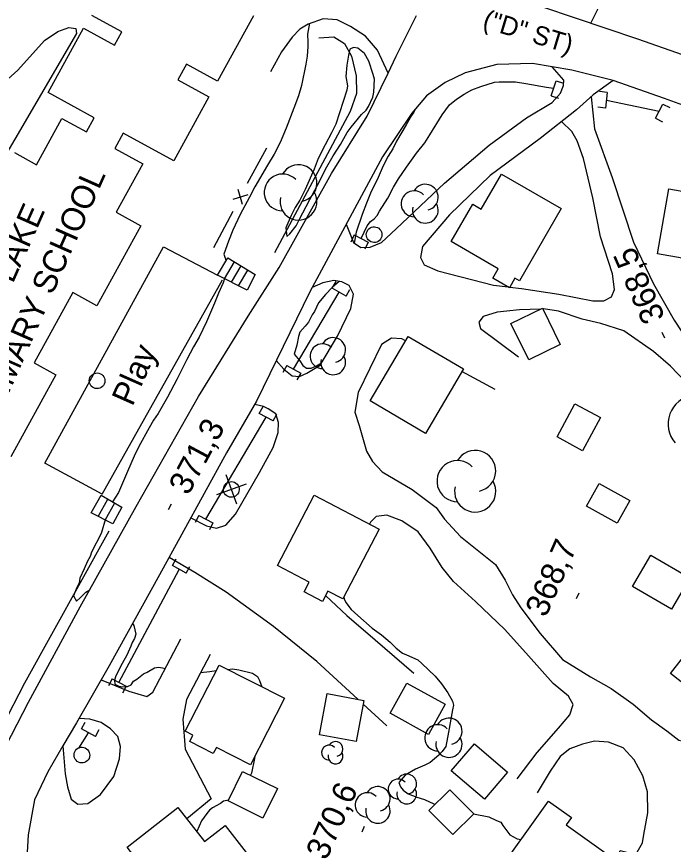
# Model space of a CAD drawing. Extents: x 287698 to 290158, y 5234163 to 5237182.
# Drawn here: x 289034.2 to 289117.9, y 5234946.9 to 5235052.5 of the extents above; entities that cross this region are included whole.
import ezdxf

# ---------------------------------------------------------------- set-up
doc = ezdxf.new("R2010")
doc.units = 0
for name, color, linetype in [('Niveau 1', 7, 'Continuous'), ('Niveau 19', 7, 'Continuous'), ('Niveau 2', 7, 'Continuous'), ('Niveau 21', 7, 'Continuous'), ('Niveau 22', 7, 'Continuous'), ('Niveau 26', 7, 'Continuous'), ('Niveau 3', 7, 'Continuous'), ('Niveau 31', 7, 'Continuous'), ('Niveau 36', 7, 'Continuous'), ('Niveau 37', 7, 'Continuous'), ('Niveau 4', 7, 'Continuous'), ('Niveau 44', 7, 'Continuous'), ('Niveau 56', 7, 'Continuous')]:
    doc.layers.add(name, color=color, linetype=linetype)

msp = doc.modelspace()

# ---------------------------------------------------------------- linework, layer by layer
at = {"layer": 'Niveau 1'}
for points in [[(289074.85, 5235038.75), (289074.31, 5235037.65), (289073.49, 5235036.13), (289072.63, 5235034.37), (289072.09, 5235033.03), (289070.98, 5235030.4), (289070.27, 5235029.06), (289069.68, 5235028.11), (289069.18, 5235027.1), (289068.49, 5235025.54), (289068.62, 5235024.42), (289068.99, 5235024.78), (289069.8, 5235025.79), (289070.21, 5235026.53), (289071.55, 5235029.16), (289072.84, 5235031.53), (289073.57, 5235032.99), (289074.52, 5235034.71), (289075.45, 5235036.17), (289076.33, 5235037.7), (289076.83, 5235038.36), (289078.13, 5235039.98), (289078.72, 5235040.55), (289079.04, 5235041), (289079.59, 5235042.18), (289079.7, 5235042.81), (289079.8, 5235044.5), (289079.64, 5235045.08), (289079.06, 5235046.78), (289078.51, 5235047.78), (289077.69, 5235048.43), (289077.14, 5235048.52), (289076.67, 5235048.3), (289076.48, 5235047.56), (289076.25, 5235046.28), (289076.16, 5235044.84), (289076.36, 5235043.65), (289076.26, 5235043.07), (289074.85, 5235038.75)], [(289085, 5235040.67), (289084.82, 5235040.28), (289084.5, 5235039.85), (289083.85, 5235038.67), (289082.59, 5235036.58), (289082.13, 5235035.62), (289081.52, 5235034.67), (289080.92, 5235033.44), (289080.12, 5235031.67), (289079.37, 5235030.18), (289078.76, 5235028.68), (289078.24, 5235027.25), (289077.46, 5235024.99), (289077.21, 5235023.59)], [(289075.3, 5235018.7), (289074.42, 5235017.93), (289073.55, 5235017.01), (289072.65, 5235015.95), (289072.16, 5235014.86), (289071.84, 5235014.43), (289071.39, 5235013.51), (289070.98, 5235013.01), (289070.29, 5235012.24), (289070.11, 5235011.67), (289069.9, 5235010.57), (289069.56, 5235009.4)], [(289069.56, 5235009.4), (289070.29, 5235008.56), (289070.65, 5235007.98), (289071.12, 5235007.64), (289071.73, 5235007.65), (289072.42, 5235007.93), (289073.05, 5235008.31)], [(289075.89, 5234978.46), (289075.94, 5234978.2), (289076.14, 5234977.74), (289076.82, 5234976.88), (289077.68, 5234976.09), (289079.52, 5234974.46), (289080.69, 5234973.61), (289081.81, 5234972.68), (289082.54, 5234971.94), (289083.37, 5234971.29), (289083.88, 5234971.08), (289085.34, 5234970.42), (289085.83, 5234969.97), (289087.53, 5234968.36), (289088.32, 5234967.4), (289089.15, 5234966.24), (289089.76, 5234965.19), (289089.85, 5234964.67), (289089.75, 5234964.06), (289089.25, 5234961.22), (289088.87, 5234959.4), (289088.44, 5234958.76), (289087.98, 5234958.3), (289086.89, 5234957.37), (289086.22, 5234957.02), (289085.01, 5234956.51), (289083.72, 5234955.75), (289082.92, 5234954.79), (289083.11, 5234954.26), (289083.45, 5234953.8), (289084.11, 5234953.37), (289085.18, 5234952.92), (289086.16, 5234952.64), (289087.36, 5234952.09), (289087.52, 5234952.04)], [(289092.43, 5234950.81), (289094.39, 5234950.41), (289095.33, 5234949.95), (289095.9, 5234949.76), (289096.16, 5234949.32)], [(289096.16, 5234949.32), (289097.05, 5234948.14), (289097.97, 5234947.61), (289098.48, 5234947.52)]]:
    msp.add_lwpolyline(points, dxfattribs=at)
at = {"layer": 'Niveau 19'}
for points in [[(289107.38, 5235051.63), (289108.27, 5235053.4), (289108.45, 5235054.89), (289107.9, 5235056.02), (289106.2, 5235056.75), (289104.7, 5235058.03), (289103.63, 5235058.99), (289103.37, 5235060.29), (289103, 5235062.33), (289101.47, 5235064.73), (289098.91, 5235067.7), (289098.63, 5235069.7), (289098.75, 5235071.55), (289099.49, 5235073.53), (289100.93, 5235075.39), (289103.07, 5235076.78), (289105.09, 5235077.33), (289107.53, 5235077.45), (289109.34, 5235076.97), (289112.58, 5235076.16)], [(289081.52, 5235045.27), (289080.17, 5235048.18), (289078.64, 5235049.97), (289076.72, 5235051.2), (289075.03, 5235052.07), (289073.26, 5235052.2), (289071.33, 5235051.5), (289070.29, 5235050.87), (289069.31, 5235049.85), (289067.93, 5235047.98), (289066.55, 5235045.44)], [(289004.79, 5235000.62), (289005.74, 5235005.7), (289006.89, 5235010.71), (289008.44, 5235015.84), (289009.63, 5235018.86), (289011.17, 5235021.61), (289013.24, 5235024.72), (289016.85, 5235028.86), (289021.61, 5235033.87), (289028.5, 5235040.45), (289034.33, 5235045.64), (289037.74, 5235049.4), (289039.43, 5235050.57), (289040.82, 5235051.09), (289041.74, 5235050.93), (289041.82, 5235050.31), (289033.96, 5235036.83), (289026.11, 5235023.43), (289016.69, 5235006.42), (289017.68, 5235005.9)], [(289076.18, 5235025.98), (289077.11, 5235023.65), (289078.04, 5235023.04), (289079.26, 5235023.05), (289080.71, 5235023.67), (289082.56, 5235025.41), (289088.74, 5235031.21), (289094.43, 5235036.05), (289099.19, 5235039.54), (289102.43, 5235041.49), (289103.5, 5235042.72), (289103.87, 5235043.67), (289103.91, 5235044.35), (289102.43, 5235046.07)], [(289110.22, 5235044.32), (289107.69, 5235042.49), (289105.54, 5235040.59), (289100.91, 5235036.9), (289094.54, 5235032.21), (289089.37, 5235027.18), (289085.92, 5235023.13), (289085.67, 5235021.76), (289086.13, 5235020.8), (289087.87, 5235020.03), (289094.98, 5235018.23), (289096.82, 5235018)], [(289107.4, 5235042.23), (289107.82, 5235038.16), (289110.11, 5235031.93), (289112.83, 5235023.71), (289115.38, 5235018.37), (289117.98, 5235013.77), (289120.93, 5235009.31), (289123.91, 5235005.25), (289125.82, 5235001.34), (289128, 5234995.73), (289130.25, 5234990.54), (289132.3, 5234984.9), (289134.28, 5234979.98)], [(289098.52, 5235017.79), (289103.28, 5235017.05), (289107.61, 5235016.22), (289109.03, 5235016.24), (289109.99, 5235016.74), (289110.4, 5235017.66), (289110.14, 5235019.68), (289108.59, 5235024.36), (289107.61, 5235029.36), (289106.42, 5235034.37), (289105.62, 5235036.64), (289104.93, 5235037.8), (289103.64, 5235039.08)], [(289067.28, 5235008.59), (289068.23, 5235007.49), (289069.31, 5235006.67), (289070.22, 5235006.55), (289071.19, 5235007.01), (289072.87, 5235008.01), (289075.09, 5235011.72), (289076.79, 5235015.24), (289077.11, 5235017.07), (289076.56, 5235018.19), (289075.62, 5235018.64), (289074.6, 5235018.82), (289073.22, 5235018.53), (289071.85, 5235017.93)], [(289097.06, 5235017.97), (289098.52, 5235017.79)], [(289098.3, 5235015.06), (289095.45, 5235014.77), (289093.66, 5235014.21), (289093.11, 5235013.52), (289093.32, 5235012.71), (289098.14, 5235009.1)], [(289100.99, 5235015.17), (289098.3, 5235015.06)], [(289132.9, 5234978.98), (289129.17, 5234987.3), (289126.46, 5234993.1), (289123.2, 5234999.64), (289120.27, 5235004.98), (289117.53, 5235007.87), (289115.36, 5235009.74), (289111.56, 5235012.38), (289108.66, 5235013.32), (289106.28, 5235013.9), (289103.25, 5235014.92), (289101.35, 5235015.19), (289101.25, 5235015.19)], [(289083.75, 5235011.12), (289083.29, 5235011.37), (289081.97, 5235011.48), (289080.67, 5235010.66), (289077.7, 5235004.52), (289077.3, 5235002.03), (289077.85, 5235000.33), (289078.76, 5234997.04), (289079.56, 5234995.74), (289080.79, 5234994.43), (289084.6, 5234992.15), (289087.64, 5234989.85), (289088.7, 5234988.38), (289090.75, 5234986.17), (289095.23, 5234982.58), (289096.45, 5234980.58), (289097.38, 5234978.71), (289098.47, 5234977.08), (289100.93, 5234973.78), (289103.76, 5234970.48), (289107.31, 5234968.27), (289109.98, 5234966.8), (289112.77, 5234964.77), (289115.12, 5234962.81), (289117.04, 5234961.37)], [(289095.19, 5235004.91), (289090.94, 5235007.22)], [(289056.39, 5234988.53), (289058.39, 5234987.51), (289059.64, 5234987.23), (289060.85, 5234987.61), (289062.09, 5234989.01), (289065.12, 5234994.35), (289066.88, 5234997.53), (289067.5, 5234999.43), (289067.58, 5235000.7), (289067.21, 5235001.82), (289066.23, 5235002.46), (289065.63, 5235002.75), (289064.53, 5235003.02)], [(289097.97, 5234955.25), (289100.54, 5234958.64), (289103.25, 5234961.71), (289104.71, 5234963.42), (289105.13, 5234964.75), (289104.54, 5234965.81), (289102.56, 5234967.44), (289099.42, 5234970.94), (289096.4, 5234974.31), (289092.68, 5234977.89), (289089.88, 5234980.42), (289088.41, 5234982.22), (289086.9, 5234984.7), (289085.37, 5234986.78), (289083.29, 5234988.18), (289081.38, 5234988.88), (289080.01, 5234988.7), (289079.3, 5234988.01), (289079.17, 5234987.75)], [(289077.69, 5234965.41), (289072.46, 5234970.21), (289066.94, 5234974.69), (289060.88, 5234979.07), (289056.88, 5234981.59), (289053.63, 5234983.49)], [(289073.56, 5234978.65), (289076.28, 5234976.11), (289079.89, 5234972.98), (289084.79, 5234968.74)], [(289117.04, 5234961.37), (289118.58, 5234960.21), (289120.52, 5234959.76), (289122.69, 5234959.99), (289124.32, 5234960.7), (289125.85, 5234961.81), (289127.78, 5234963.85), (289129.68, 5234966.56), (289131.44, 5234968.99), (289132.67, 5234969.93), (289132.86, 5234971.03), (289132.08, 5234972.04), (289129.05, 5234974.14)], [(289044.97, 5234967.9), (289048.47, 5234966.43), (289050.77, 5234965.78), (289051.53, 5234966.31), (289055.11, 5234973.1)], [(289058.86, 5234971.12), (289055.82, 5234965.4), (289055.38, 5234962.88), (289055.66, 5234959.07), (289058.99, 5234952.71), (289055.87, 5234950.18)], [(289081.36, 5234962.04), (289078.36, 5234964.79)], [(289040.09, 5234959.46), (289040.36, 5234955.92), (289040.67, 5234954.24), (289041.15, 5234952.67), (289041.99, 5234952.02), (289043.24, 5234952.12), (289044.88, 5234953.25), (289046.57, 5234955.57), (289047.31, 5234957.8), (289047.41, 5234959.41), (289047.07, 5234960.66), (289046.16, 5234961.64), (289044.96, 5234962.44), (289043.52, 5234962.87), (289042.15, 5234962.95)], [(289110.67, 5234939.96), (289110.81, 5234940.05), (289111.84, 5234941.45), (289111.57, 5234943.12), (289110.3, 5234943.51), (289111.09, 5234946.13), (289113.11, 5234945.62), (289113.94, 5234947.11), (289114.12, 5234948.16), (289114.62, 5234950.95), (289114.6, 5234953.6), (289114.02, 5234955.65), (289112.88, 5234957.68), (289111.51, 5234959.24), (289109.62, 5234959.96), (289107.86, 5234960.07), (289106.32, 5234959.67), (289104.68, 5234959.1), (289103.47, 5234958.12), (289102.19, 5234956.23), (289100.51, 5234953.5)]]:
    msp.add_lwpolyline(points, dxfattribs=at)
at = {"layer": 'Niveau 2'}
for points in [[(289071.51, 5235051.61), (289071.27, 5235050.24), (289071.3, 5235049.22), (289071.32, 5235048.67), (289071.22, 5235047.41), (289071.04, 5235046.38), (289070.5, 5235043.69), (289070.12, 5235042.34), (289069.53, 5235040.8), (289068.52, 5235038.22), (289067.76, 5235036.42), (289066.99, 5235034.93), (289066.17, 5235033.53), (289064.53, 5235030.76), (289063.85, 5235029.43), (289062.69, 5235027.24), (289061.75, 5235025.24), (289061.17, 5235023.83), (289060.6, 5235022.17), (289060.75, 5235021.65), (289060.86, 5235021.31)], [(289060.66, 5235019.05), (289060.52, 5235018.53), (289059.92, 5235017.21), (289059.41, 5235015.92), (289058.39, 5235013.56), (289057.45, 5235011.59), (289056.72, 5235010.34), (289055.87, 5235008.72), (289054.61, 5235006.2), (289053.42, 5235003.94), (289052.24, 5235001.87), (289051.62, 5235001), (289051.06, 5235000.01), (289049.75, 5234997.66), (289049.17, 5234996.4), (289048.32, 5234994.46), (289047.16, 5234991.8), (289046.42, 5234990.59)], [(289045.45, 5234988.29), (289045, 5234986.68), (289044.96, 5234986.57)], [(289044.96, 5234986.57), (289043.72, 5234984.18), (289043.54, 5234983.6), (289043.22, 5234983.03), (289042.78, 5234982.05), (289042.24, 5234980.85), (289042.14, 5234980.28), (289041.87, 5234979.67), (289041.42, 5234978.6), (289041.83, 5234977.94), (289042.27, 5234978.35), (289043.02, 5234979.05), (289043.51, 5234979.38)], [(289048.97, 5234975.07), (289049.12, 5234974.84), (289049.37, 5234973.7), (289049.22, 5234973.18), (289048.9, 5234972.65), (289048.73, 5234972.17), (289048.21, 5234971.02), (289047.63, 5234969.97), (289046.83, 5234968.42), (289046.67, 5234967.86), (289046.72, 5234967.32), (289047.19, 5234967.1), (289047.72, 5234967.01), (289048.31, 5234967.02), (289048.78, 5234967.27), (289049.1, 5234967.7), (289049.52, 5234967.99), (289050.35, 5234968.65), (289050.83, 5234968.85), (289051.76, 5234969.4), (289052.28, 5234969.49), (289052.79, 5234969.4), (289053.13, 5234969.34)], [(289061.08, 5234969.22), (289061.71, 5234969.29), (289062.52, 5234969.15), (289064.26, 5234968.76), (289064.87, 5234968.31), (289065.16, 5234967.79), (289065.44, 5234967)], [(289057.63, 5234968.81), (289058.79, 5234968.97), (289059.61, 5234969.06)], [(289064.54, 5234958.16), (289064.49, 5234957.86), (289064.1, 5234956.01), (289063.98, 5234955.73)], [(289061.18, 5234952.55), (289060.57, 5234952.43), (289060.18, 5234952.1), (289059.17, 5234951.56), (289058.77, 5234951.25), (289058.44, 5234950.86), (289057.74, 5234949.89), (289057.15, 5234948.55)]]:
    msp.add_lwpolyline(points, dxfattribs=at)
at = {"layer": 'Niveau 21'}
for points in [[(289095.73, 5235058.12), (289098.26, 5235055.3), (289101.19, 5235053.71), (289113.34, 5235049.62), (289119.86, 5235047.35)], [(289032.82, 5234959.43), (289035.7, 5234965.06), (289042.29, 5234977.2), (289049.44, 5234989.99), (289057.38, 5235004.02), (289063.71, 5235014.26), (289067.65, 5235020.49), (289074.33, 5235032.47), (289078.87, 5235039.75), (289081.52, 5235045.27), (289082.56, 5235047.43), (289085.13, 5235052.6)], [(289129.36, 5235037.45), (289116.76, 5235042.03), (289110.22, 5235044.32), (289104.97, 5235045.65), (289102.43, 5235046.07), (289099.92, 5235046.48), (289095.38, 5235046.35), (289091.34, 5235045.31), (289088.79, 5235044.06), (289086.44, 5235042.36), (289084.56, 5235040.15), (289080.8, 5235034.58), (289071.55, 5235017.38), (289064.77, 5235003.43), (289060.95, 5234996.85)], [(289060.95, 5234996.85), (289052.41, 5234981.26), (289045.98, 5234969.68), (289041.83, 5234962.39), (289040.09, 5234959.46), (289038.14, 5234956.18), (289036.45, 5234952.58), (289035.66, 5234948.13), (289035.47, 5234945.17)]]:
    msp.add_lwpolyline(points, dxfattribs=at)
at = {"layer": 'Niveau 22'}
for points in [[(289063.58, 5235017.56), (289059.79, 5235019.49), (289061.1, 5235021.71), (289064.58, 5235019.58), (289063.58, 5235017.56)], [(289060.68, 5235019.04), (289061.95, 5235021.19)], [(289061.58, 5235018.58), (289062.81, 5235020.67)], [(289062.46, 5235018.13), (289063.66, 5235020.15)], [(289046.43, 5234987.79), (289043.69, 5234989.18), (289044.96, 5234991.46), (289047.59, 5234989.9), (289046.43, 5234987.79)], [(289044.58, 5234988.73), (289045.82, 5234990.95)], [(289045.48, 5234988.27), (289046.68, 5234990.44)]]:
    msp.add_lwpolyline(points, dxfattribs=at)
at = {"layer": 'Niveau 26'}
for p, q in [((289102.32, 5235042.37), (289102.95, 5235044.29)), ((289102.95, 5235044.29), (289103.9, 5235043.98)), ((289102.32, 5235042.37), (289103.27, 5235042.06)), ((289109.46, 5235042.8), (289108.46, 5235042.91)), ((289109.46, 5235042.8), (289109.24, 5235040.8)), ((289115.62, 5235039.51), (289116.53, 5235041.31)), ((289116.53, 5235041.31), (289117.42, 5235040.87)), ((289109.24, 5235040.8), (289108.25, 5235040.9)), ((289115.62, 5235039.51), (289116.52, 5235039.06)), ((289077.21, 5235024.62), (289076.76, 5235023.72)), ((289077.21, 5235024.62), (289079.01, 5235023.71)), ((289079.01, 5235023.71), (289078.57, 5235022.82)), ((289074.41, 5235017.82), (289074.91, 5235018.68)), ((289076.17, 5235016.81), (289074.41, 5235017.82)), ((289076.17, 5235016.81), (289076.66, 5235017.68)), ((289068.61, 5235007.97), (289068.13, 5235007.09)), ((289068.61, 5235007.97), (289070.39, 5235007)), ((289070.39, 5235007), (289069.91, 5235006.13)), ((289065.11, 5235001.87), (289065.59, 5235002.75)), ((289066.87, 5235000.9), (289065.11, 5235001.87)), ((289066.87, 5235000.9), (289067.36, 5235001.77)), ((289057.41, 5234988.84), (289056.95, 5234987.95)), ((289057.41, 5234988.84), (289059.21, 5234987.91)), ((289059.21, 5234987.91), (289058.75, 5234987.02)), ((289054.03, 5234982.47), (289054.52, 5234983.34)), ((289055.79, 5234981.48), (289054.03, 5234982.47)), ((289055.79, 5234981.48), (289056.28, 5234982.35)), ((289046.34, 5234968.01), (289045.88, 5234967.12)), ((289046.34, 5234968.01), (289048.14, 5234967.08)), ((289048.14, 5234967.08), (289047.68, 5234966.19)), ((289042.44, 5234961.63), (289042.91, 5234962.51)), ((289044.22, 5234960.68), (289042.44, 5234961.63)), ((289044.22, 5234960.68), (289044.69, 5234961.56))]:
    msp.add_line(p, q, dxfattribs=at)
at = {"layer": 'Niveau 3'}
for p, q in [((289116.79, 5235011.44), (289116.48, 5235012.18)), ((289053.53, 5234989.62), (289053.91, 5234990.32)), ((289105.55, 5234978.25), (289105.87, 5234978.98)), ((289078.21, 5234948.49), (289078.53, 5234949.22))]:
    msp.add_line(p, q, dxfattribs=at)
at = {"layer": 'Niveau 31'}
for points in [[(289064.37, 5235052.55), (289059.79, 5235044.23), (289055.84, 5235046.4), (289054.73, 5235044.4), (289058.68, 5235042.23), (289054.2, 5235034.08), (289047.78, 5235037.6), (289046.7, 5235035.65), (289050.26, 5235033.7), (289046.86, 5235027.53), (289050.02, 5235025.79), (289044.41, 5235015.6), (289041.33, 5235017.29), (289036.4, 5235008.32), (289039.2, 5235006.79), (289033.44, 5234996.32)], [(289033.92, 5235035.12), (289036.72, 5235033.58), (289039.95, 5235039.47), (289043.07, 5235037.76), (289044.05, 5235039.54), (289038.19, 5235042.77), (289042.7, 5235050.98), (289046.64, 5235048.82), (289047.58, 5235050.52), (289043.78, 5235052.6)]]:
    msp.add_lwpolyline(points, dxfattribs=at)
for points in [[(289103.59, 5235028), (289098.27, 5235018.78), (289097.7, 5235019.1), (289097.01, 5235017.89), (289094.89, 5235019.11), (289095.57, 5235020.29), (289089.56, 5235023.77), (289092.31, 5235028.54), (289093.41, 5235027.91), (289095.99, 5235032.38)], [(289126.74, 5235020.3), (289115.85, 5235022.22), (289117.3, 5235030.49), (289128.19, 5235028.57)], [(289099.47, 5235008.68), (289097.19, 5235013.31), (289101.2, 5235015.28), (289103.48, 5235010.65)], [(289079.26, 5235003.45), (289084.08, 5235011.68), (289091.13, 5235007.54), (289086.31, 5234999.31)], [(289103.06, 5234998.87), (289105.34, 5235003.09), (289108.59, 5235001.33), (289106.31, 5234997.11)], [(289110.71, 5234987.85), (289106.83, 5234990.02), (289108.45, 5234992.92), (289112.33, 5234990.75)], [(289080.4, 5234987.11), (289075.76, 5234978.22), (289073.85, 5234979.21), (289073.17, 5234977.9), (289070.84, 5234979.11), (289071.48, 5234980.33), (289067.43, 5234982.45), (289072.11, 5234991.43)], [(289117.65, 5234976.92), (289112.7, 5234979.81), (289115.03, 5234983.8), (289119.98, 5234980.91)], [(289117.54, 5234968.68), (289125.08, 5234978.37), (289129.6, 5234974.84), (289128.39, 5234973.29), (289130.53, 5234971.63), (289127.8, 5234968.12), (289128.57, 5234967.52), (289126.67, 5234965.08), (289125.82, 5234965.74), (289124.11, 5234963.55)], [(289068.31, 5234965.54), (289063.98, 5234957.06), (289059.64, 5234959.27), (289059.25, 5234958.5), (289056.24, 5234960.03), (289056.66, 5234960.85), (289055.68, 5234961.34), (289059.98, 5234969.78)], [(289086.68, 5234960.92), (289081.81, 5234963.62), (289083.94, 5234967.47), (289088.81, 5234964.77)], [(289078.45, 5234965.27), (289077.48, 5234960.01), (289072.8, 5234960.87), (289073.77, 5234966.13)], [(289093.82, 5234952.67), (289089.58, 5234956.28), (289092.53, 5234959.74), (289096.77, 5234956.13)], [(289065.57, 5234950.26), (289061.13, 5234952.46), (289062.99, 5234956.22), (289067.43, 5234954.02)], [(289089.77, 5234948.15), (289086.71, 5234951.23), (289089.38, 5234953.88), (289092.44, 5234950.8)], [(289095.05, 5234942.73), (289101.99, 5234952.43), (289104.89, 5234950.35), (289104.22, 5234949.41), (289109.28, 5234945.8), (289105.26, 5234940.19), (289104.16, 5234940.97), (289101.9, 5234937.82)], [(289048.26, 5234946.55), (289054.75, 5234951.62), (289058.14, 5234947.28), (289060.76, 5234949.31), (289063.73, 5234945.5), (289060.76, 5234943.18), (289061.05, 5234942.81), (289054.59, 5234937.77), (289052.43, 5234940.54), (289051.69, 5234939.96), (289049.06, 5234943.33), (289050.12, 5234944.16)]]:
    msp.add_lwpolyline(points, close=True, dxfattribs=at)
at = {"layer": 'Niveau 36'}
for p, q in [((289062.24, 5234990.29), (289060.87, 5234994.04)), ((289063.43, 5234992.85), (289059.68, 5234991.48))]:
    msp.add_line(p, q, dxfattribs=at)
for centre, major_axis in [((289079.75, 5235024.66), (0.908, -0.42)), ((289044.44, 5235006.02), (0.908, -0.42)), ((289061.55, 5234992.17), (-0.907, 0.42)), ((289042.5, 5234958.3), (0.908, -0.42))]:
    msp.add_ellipse(centre, major_axis=major_axis, ratio=0.999982, dxfattribs=at)
at = {"layer": 'Niveau 37'}
for p, q in [((289063.63, 5235031.21), (289066.09, 5235035.72)), ((289063.65, 5235029.74), (289061.74, 5235029.15)), ((289062.99, 5235028.49), (289062.4, 5235030.4)), ((289059.32, 5235023.02), (289061.77, 5235027.67))]:
    msp.add_line(p, q, dxfattribs=at)
msp.add_lwpolyline([(289045.08, 5234991.58), (289060.44, 5235018.89)], dxfattribs=at)
at = {"layer": 'Niveau 4'}
for points in [[(289072.71, 5235049.76), (289074.62, 5235049.87), (289075.99, 5235049.04), (289076.87, 5235047.44), (289077.44, 5235044.91), (289077.51, 5235042.64), (289076.68, 5235040.37), (289067.04, 5235022.33)], [(289078.1, 5235024.17), (289078.87, 5235025.8), (289079.29, 5235026.33), (289079.74, 5235026.68), (289080.12, 5235027.12), (289080.44, 5235027.67), (289081.48, 5235029.3), (289082.24, 5235030.73), (289082.87, 5235031.76), (289083.89, 5235033.28), (289085.15, 5235035.05), (289086.2, 5235036.37), (289086.83, 5235037.39), (289088.43, 5235039.95), (289089.35, 5235041.21), (289090.23, 5235041.95), (289091.21, 5235042.59), (289092.22, 5235043.12), (289093.35, 5235043.53), (289095.1, 5235044.1), (289095.69, 5235044.14), (289097.79, 5235044.15), (289099.09, 5235043.94), (289101.71, 5235043.48), (289102.63, 5235043.32)], [(289109.35, 5235041.81), (289116.07, 5235040.4)], [(289069.49, 5235007.49), (289075.3, 5235017.31)], [(289058.3, 5234988.38), (289066, 5235001.38)], [(289014.67, 5234969.4), (289019.41, 5234963.81), (289022.6, 5234960.49), (289024.91, 5234958.84), (289026.69, 5234958.22), (289027.66, 5234958.07), (289029.04, 5234958.38), (289030.66, 5234959.43), (289032.39, 5234961.99), (289035.23, 5234967.5), (289045.97, 5234986.91)], [(289047.23, 5234967.55), (289054.92, 5234981.97)], [(289042.13, 5234959.19), (289043.34, 5234961.15)]]:
    msp.add_lwpolyline(points, dxfattribs=at)
at = {"layer": 'Niveau 44'}
for centre, radius, start, end in [((289070.11, 5235031.22), 2.35, 282.2692, 149.7263), ((289068.09, 5235030.04), 2.35, 44.1154, 269.804), ((289086.27, 5235029.43), 1.65, 282.2692, 149.7263), ((289070.11, 5235028.87), 2.35, 166.9369, 29.6212), ((289084.85, 5235028.6), 1.65, 44.1154, 269.804), ((289086.27, 5235027.78), 1.65, 166.9369, 29.6212), ((289074.53, 5235009.95), 1.58, 282.2692, 149.7263), ((289073.17, 5235009.16), 1.58, 44.1154, 269.804), ((289074.53, 5235008.37), 1.58, 166.9369, 29.6212), ((289120.92, 5235000.52), 3.7, 98.9118, 220.7435), ((289092.63, 5234994.53), 2.62, 282.2692, 149.7263), ((289090.38, 5234993.22), 2.62, 44.1154, 269.804), ((289092.63, 5234991.91), 2.62, 166.9369, 29.6212), ((289089.29, 5234961.34), 1.67, 282.2692, 149.7263), ((289087.86, 5234960.5), 1.67, 44.1154, 269.804), ((289074.83, 5234959.08), 0.951, 282.2692, 149.7263), ((289089.29, 5234959.67), 1.67, 166.9369, 29.6212), ((289074.01, 5234958.61), 0.951, 44.1154, 269.804), ((289074.83, 5234958.13), 0.951, 166.9369, 29.6212), ((289083.9, 5234954.61), 1.26, 282.2692, 149.7263), ((289082.81, 5234953.97), 1.26, 44.1154, 269.804), ((289078.89, 5234951.94), 1.56, 44.1154, 269.804), ((289080.23, 5234952.72), 1.56, 282.2692, 149.7263), ((289083.9, 5234953.34), 1.26, 166.9369, 29.6212), ((289080.23, 5234951.16), 1.56, 166.9369, 29.6212)]:
    msp.add_arc(centre, radius, start, end, dxfattribs=at)
at = {"layer": 'Niveau 56'}
msp.add_lwpolyline([(289045.08, 5234991.58), (289037.78, 5234995.52), (289052.91, 5235023.11), (289059.79, 5235019.49)], dxfattribs=at)

# ---------------------------------------------------------------- texts
at = {"layer": 'Niveau 21'}
msp.add_text('("D" ST)', height=2.4, rotation=343.175, dxfattribs=at).set_placement((289093.45, 5235051.08))
at = {"layer": 'Niveau 3'}
for s, rotation, p in [('368,5', 113.5993, (289116.88, 5235014.12)), ('371,3', 61.7189, (289056.06, 5234991.29)), ('368,7', 66.1217, (289101.63, 5234975.73)), ('370,6', 66.1217, (289073.67, 5234944.75))]:
    msp.add_text(s, height=3, rotation=rotation, dxfattribs=at).set_placement(p)
at = {"layer": 'Niveau 31'}
for s, p in [('PRIMARY SCHOOL', (289030.87, 5234999.12)), ('RAPID LAKE', (289028.29, 5235006.11))]:
    msp.add_text(s, height=3, rotation=66.1212, dxfattribs=at).set_placement(p)
at = {"layer": 'Niveau 56'}
msp.add_text('Play', height=3, rotation=66.1217, dxfattribs=at).set_placement((289048.94, 5235002.66))

doc.saveas('drawing.dxf')
